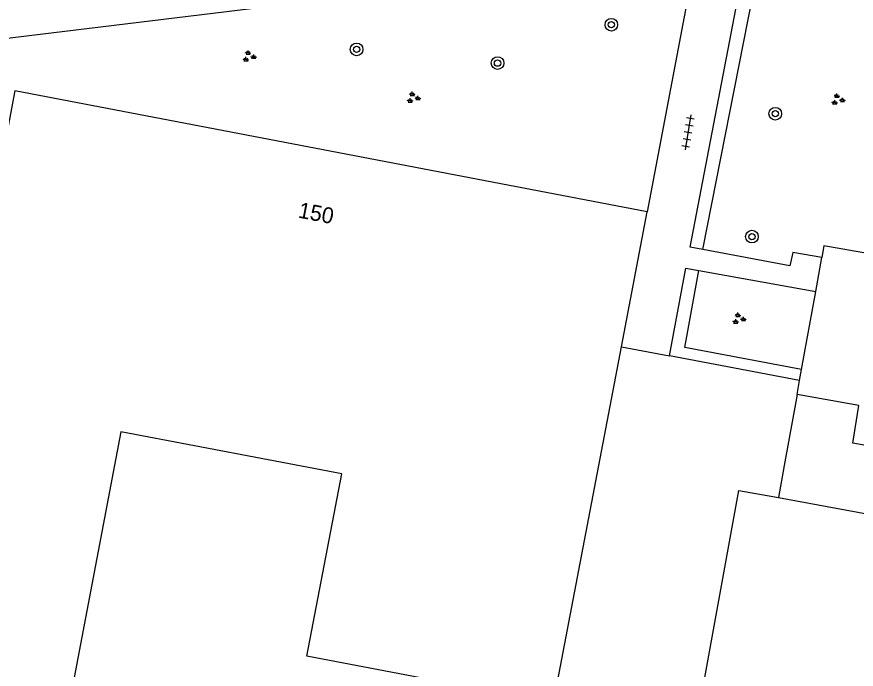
# Model space of a CAD drawing. Extents: x 132999 to 136000, y 398499 to 400501.
# Drawn here: x 133292.4 to 133345.5, y 400350.3 to 400391.5 of the extents above; entities that cross this region are included whole.
import ezdxf

# ---------------------------------------------------------------- set-up
doc = ezdxf.new("R2010")
doc.units = 0
for name, color, linetype in [('gg-anno-huisnummerreeks BGT', 7, 'Continuous'), ('gg-bbg-bijgebouw', 7, 'Continuous'), ('gg-bbg-hoofdgebouw', 7, 'Continuous'), ('gg-knt-verharding', 7, 'Continuous'), ('gt-grn-groengrens', 7, 'Continuous'), ('gt-grn-weggrens', 7, 'Continuous'), ('gt-symb-boom', 7, 'Continuous'), ('gt-symb-groenvak', 7, 'Continuous'), ('gt-symb-tegel verharding', 7, 'Continuous')]:
    doc.layers.add(name, color=color, linetype=linetype)

# ---------------------------------------------------------------- blocks, each defined once
blk = doc.blocks.new('gt0-BOOM')
at = {"layer": 'gt-symb-boom'}
for radius in [0.4, 0.2]:
    blk.add_circle((0, 0), radius, dxfattribs=at)
blk = doc.blocks.new('gt0-GRVAK')
at = {"layer": 'gt-symb-groenvak'}
for p, q in [((-0.11, 0.189), (-0.228, 0.24)), ((-0.182, 0.153), (0.088, 0.153)), ((-0.091, 0.211), (-0.156, 0.322)), ((-0.047, 0.214), (-0.047, 0.393)), ((-0.004, 0.211), (0.061, 0.322)), ((0.015, 0.189), (0.133, 0.24)), ((0.262, -0.052), (0.197, 0.059)), ((0.305, -0.049), (0.305, 0.13)), ((0.349, -0.052), (0.414, 0.059)), ((-0.245, -0.228), (-0.363, -0.177)), ((-0.318, -0.264), (-0.047, -0.264)), ((-0.226, -0.206), (-0.291, -0.095)), ((-0.183, -0.203), (-0.183, -0.024)), ((-0.139, -0.206), (-0.074, -0.095)), ((-0.12, -0.228), (-0.002, -0.177)), ((0.243, -0.074), (0.125, -0.023)), ((0.17, -0.11), (0.441, -0.11)), ((0.368, -0.074), (0.486, -0.023))]:
    blk.add_line(p, q, dxfattribs=at)
blk = doc.blocks.new('gt0-TEG1')
at = {"layer": 'gt-symb-tegel verharding'}
for p, q in [((-1.125, 0), (1.125, 0)), ((-0.9, -0.25), (-0.9, 0.25)), ((-0.45, -0.25), (-0.45, 0.25)), ((0, -0.25), (0, 0.25)), ((0.45, -0.25), (0.45, 0.25)), ((0.9, -0.25), (0.9, 0.25))]:
    blk.add_line(p, q, dxfattribs=at)

msp = doc.modelspace()

# ---------------------------------------------------------------- linework, layer by layer
at = {"layer": 'gg-bbg-bijgebouw'}
msp.add_line((133340.55, 400361.154), (133350.034, 400359.423), dxfattribs=at)
msp.add_lwpolyline([(133335.429, 400347.232), (133338.052, 400361.61), (133340.55, 400361.154)], dxfattribs=at)
at = {"layer": 'gg-bbg-hoofdgebouw'}
for p, q in [((133330.625, 400370.693), (133332.254, 400379.214)), ((133342.906, 400374.184), (133343.296, 400376.339)), ((133342.015, 400369.259), (133342.906, 400374.184)), ((133326.317, 400348.155), (133330.625, 400370.693)), ((133341.888, 400368.555), (133342.015, 400369.259)), ((133341.73, 400367.68), (133341.888, 400368.555))]:
    msp.add_line(p, q, dxfattribs=at)
for points in [[(133332.254, 400379.214), (133292.246, 400386.865), (133290.599, 400378.241), (133288.358, 400378.679)], [(133368.57, 400381.06), (133361.2, 400382.4), (133361.54, 400384.27), (133349.19, 400386.49), (133347.38, 400376.37), (133343.43, 400377.08), (133343.296, 400376.339)], [(133354.68, 400361.48), (133354.88, 400362.85), (133345.26, 400364.59), (133345.64, 400366.97), (133341.73, 400367.68)], [(133326.317, 400348.155), (133310.729, 400351.134), (133312.931, 400362.655), (133298.963, 400365.324), (133295.996, 400349.795), (133309.652, 400345.363), (133309.009, 400342.024)]]:
    msp.add_lwpolyline(points, dxfattribs=at)
at = {"layer": 'gg-knt-verharding'}
for p, q in [((133335.687, 400397.303), (133332.254, 400379.214)), ((133335.504, 400375.514), (133342.906, 400374.184)), ((133341.888, 400368.555), (133333.653, 400370.118))]:
    msp.add_line(p, q, dxfattribs=at)
for points in [[(133335.776, 400376.829), (133334.957, 400376.982), (133339.055, 400398.299)], [(133318.616, 400393.472), (133305.64, 400391.871), (133290.539, 400390.037)], [(133343.296, 400376.339), (133341.467, 400376.646), (133341.267, 400375.806), (133335.776, 400376.829)], [(133333.653, 400370.118), (133334.698, 400375.659), (133335.504, 400375.514)]]:
    msp.add_lwpolyline(points, dxfattribs=at)
at = {"layer": 'gt-grn-groengrens'}
msp.add_line((133335.776, 400376.829), (133339.948, 400398.138), dxfattribs=at)
msp.add_lwpolyline([(133342.015, 400369.259), (133334.618, 400370.64), (133335.504, 400375.514)], dxfattribs=at)
at = {"layer": 'gt-grn-weggrens'}
for p, q in [((133330.625, 400370.693), (133333.653, 400370.118)), ((133341.73, 400367.68), (133340.919, 400363.195)), ((133340.919, 400363.195), (133340.55, 400361.154))]:
    msp.add_line(p, q, dxfattribs=at)

# ---------------------------------------------------------------- block references
at = {"layer": 'gt-symb-boom'}
for p in [(133329.98, 400391.05), (133313.868, 400389.487), (133322.782, 400388.621), (133340.348, 400385.424), (133338.875, 400377.654)]:
    msp.add_blockref('gt0-BOOM', p, dxfattribs=at)
at = {"layer": 'gt-symb-groenvak'}
for p in [(133307.056, 400389.033), (133317.438, 400386.425), (133344.294, 400386.305), (133338.032, 400372.455)]:
    msp.add_blockref('gt0-GRVAK', p, dxfattribs=at)
at = {"layer": 'gt-symb-tegel verharding', "rotation": -99.37757912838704}
msp.add_blockref('gt0-TEG1', (133334.834, 400384.251), dxfattribs=at)

# ---------------------------------------------------------------- texts
at = {"layer": 'gg-anno-huisnummerreeks BGT'}
msp.add_text('150', height=1, rotation=349.2, dxfattribs=at).set_placement((133310.126, 400378.863))

doc.saveas('drawing.dxf')
